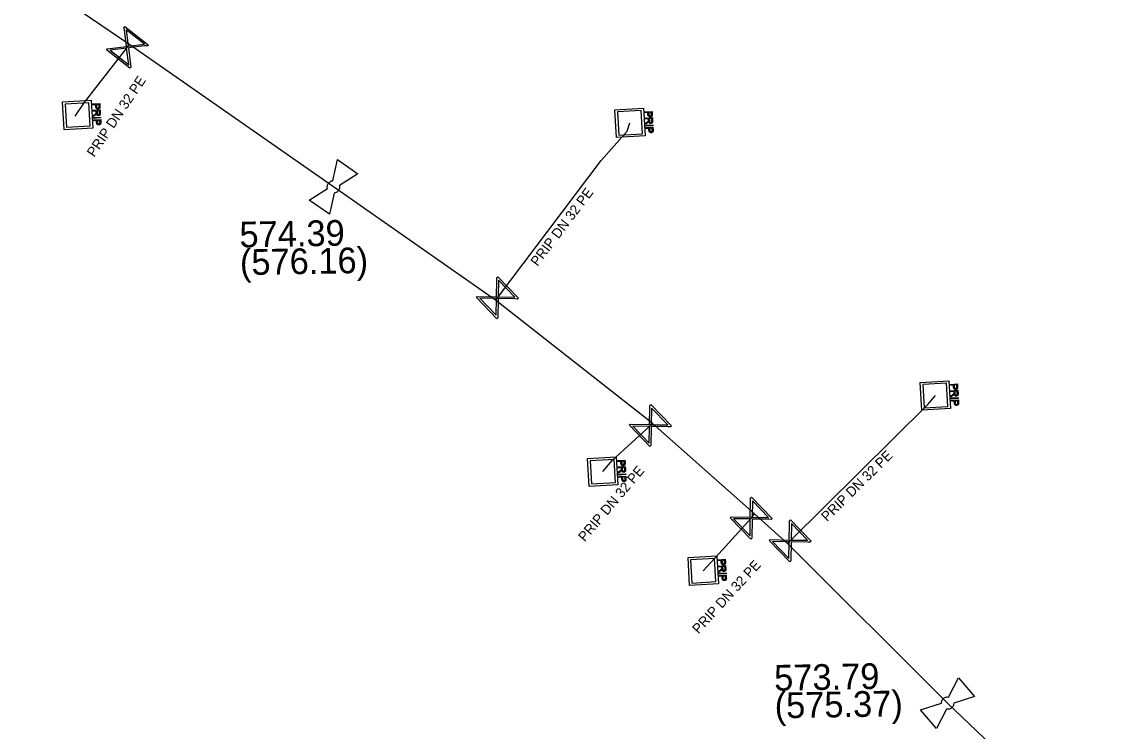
# Model space of a CAD drawing. Extents: x -643842 to -636370, y -1119190 to -1110210.
# Drawn here: x -641916.9 to -641861.5, y -1113568.9 to -1113533.1 of the extents above; entities that cross this region are included whole.
import ezdxf

# ---------------------------------------------------------------- set-up
doc = ezdxf.new("R2010")
doc.units = 0
for name, color, linetype in [('22', 7, 'Continuous'), ('Default', 7, 'Continuous'), ('Level 16', 7, 'Continuous'), ('Level 18', 7, 'Continuous'), ('Level 21', 7, 'Continuous'), ('Level 23', 7, 'Continuous'), ('Level 27', 7, 'Continuous'), ('Level 28', 7, 'Continuous')]:
    doc.layers.add(name, color=color, linetype=linetype)

msp = doc.modelspace()

# ---------------------------------------------------------------- linework, layer by layer
at = {"layer": 'Default'}
for points in [[(-641913.006, -1113537.321), (-641913.003, -1113537.356), (-641913.006, -1113537.376), (-641913.009, -1113537.402), (-641913.02, -1113537.421), (-641913.032, -1113537.44), (-641913.053, -1113537.451), (-641913.074, -1113537.463), (-641913.101, -1113537.464), (-641913.147, -1113537.467), (-641913.18, -1113537.44), (-641913.213, -1113537.413), (-641913.217, -1113537.338)], [(-641913.176, -1113537.335), (-641913.173, -1113537.382), (-641913.155, -1113537.4), (-641913.137, -1113537.418), (-641913.105, -1113537.416), (-641913.083, -1113537.414), (-641913.068, -1113537.403), (-641913.053, -1113537.391), (-641913.049, -1113537.372), (-641913.046, -1113537.36), (-641913.048, -1113537.327)], [(-641913.266, -1113537.731), (-641913.235, -1113537.708), (-641913.218, -1113537.694), (-641913.202, -1113537.679), (-641913.196, -1113537.668), (-641913.19, -1113537.657), (-641913.188, -1113537.646), (-641913.186, -1113537.638), (-641913.187, -1113537.62)], [(-641912.985, -1113537.664), (-641912.983, -1113537.712), (-641912.991, -1113537.737), (-641912.999, -1113537.763), (-641913.023, -1113537.779), (-641913.046, -1113537.795), (-641913.076, -1113537.797), (-641913.115, -1113537.799), (-641913.142, -1113537.776), (-641913.169, -1113537.753), (-641913.179, -1113537.702), (-641913.188, -1113537.721), (-641913.195, -1113537.732), (-641913.213, -1113537.753), (-641913.241, -1113537.773)], [(-641912.96, -1113538.121), (-641912.958, -1113538.157), (-641912.96, -1113538.176), (-641912.964, -1113538.202), (-641912.975, -1113538.221), (-641912.986, -1113538.24), (-641913.007, -1113538.252), (-641913.029, -1113538.264), (-641913.055, -1113538.265), (-641913.102, -1113538.268), (-641913.135, -1113538.241), (-641913.167, -1113538.214), (-641913.172, -1113538.139)], [(-641913.144, -1113537.664), (-641913.143, -1113537.697), (-641913.135, -1113537.715), (-641913.127, -1113537.732), (-641913.112, -1113537.741), (-641913.097, -1113537.749), (-641913.078, -1113537.748), (-641913.054, -1113537.747), (-641913.039, -1113537.727), (-641913.023, -1113537.708), (-641913.026, -1113537.668)], [(-641913.13, -1113538.136), (-641913.128, -1113538.182), (-641913.109, -1113538.2), (-641913.091, -1113538.218), (-641913.06, -1113538.216), (-641913.038, -1113538.215), (-641913.022, -1113538.203), (-641913.007, -1113538.191), (-641913.003, -1113538.173), (-641913, -1113538.16), (-641913.002, -1113538.127)], [(-641885.37, -1113538.124), (-641885.338, -1113538.102), (-641885.322, -1113538.087), (-641885.306, -1113538.073), (-641885.3, -1113538.062), (-641885.294, -1113538.05), (-641885.292, -1113538.039), (-641885.29, -1113538.032), (-641885.291, -1113538.013)], [(-641885.089, -1113538.058), (-641885.086, -1113538.105), (-641885.095, -1113538.131), (-641885.103, -1113538.156), (-641885.126, -1113538.173), (-641885.15, -1113538.189), (-641885.179, -1113538.19), (-641885.218, -1113538.193), (-641885.245, -1113538.17), (-641885.272, -1113538.147), (-641885.282, -1113538.096), (-641885.291, -1113538.115), (-641885.299, -1113538.125), (-641885.316, -1113538.147), (-641885.344, -1113538.167)], [(-641885.109, -1113537.714), (-641885.107, -1113537.75), (-641885.11, -1113537.769), (-641885.113, -1113537.795), (-641885.124, -1113537.814), (-641885.135, -1113537.833), (-641885.156, -1113537.845), (-641885.178, -1113537.856), (-641885.205, -1113537.858), (-641885.251, -1113537.861), (-641885.284, -1113537.834), (-641885.316, -1113537.807), (-641885.321, -1113537.731)], [(-641885.279, -1113537.729), (-641885.277, -1113537.775), (-641885.259, -1113537.793), (-641885.24, -1113537.811), (-641885.209, -1113537.809), (-641885.187, -1113537.808), (-641885.172, -1113537.796), (-641885.156, -1113537.784), (-641885.153, -1113537.766), (-641885.15, -1113537.753), (-641885.152, -1113537.72)], [(-641885.248, -1113538.057), (-641885.246, -1113538.09), (-641885.238, -1113538.108), (-641885.231, -1113538.126), (-641885.215, -1113538.134), (-641885.2, -1113538.143), (-641885.182, -1113538.142), (-641885.158, -1113538.14), (-641885.142, -1113538.121), (-641885.127, -1113538.102), (-641885.129, -1113538.061)], [(-641885.064, -1113538.515), (-641885.061, -1113538.55), (-641885.064, -1113538.57), (-641885.067, -1113538.596), (-641885.078, -1113538.615), (-641885.09, -1113538.634), (-641885.111, -1113538.645), (-641885.132, -1113538.657), (-641885.159, -1113538.659), (-641885.205, -1113538.661), (-641885.238, -1113538.635), (-641885.271, -1113538.608), (-641885.275, -1113538.532)], [(-641885.234, -1113538.53), (-641885.231, -1113538.576), (-641885.213, -1113538.594), (-641885.195, -1113538.612), (-641885.163, -1113538.61), (-641885.141, -1113538.609), (-641885.126, -1113538.597), (-641885.111, -1113538.585), (-641885.107, -1113538.566), (-641885.104, -1113538.554), (-641885.106, -1113538.521)], [(-641901.513, -1113541.477), (-641901.526, -1113541.426), (-641901.521, -1113541.372), (-641901.513, -1113541.288), (-641901.466, -1113541.221), (-641901.419, -1113541.154), (-641901.341, -1113541.116), (-641901.293, -1113541.093), (-641901.24, -1113541.088)], [(-641900.905, -1113541.323), (-641900.893, -1113541.373), (-641900.898, -1113541.426), (-641900.907, -1113541.512), (-641900.954, -1113541.579), (-641901.001, -1113541.646), (-641901.077, -1113541.682), (-641901.126, -1113541.706), (-641901.179, -1113541.711)], [(-641869.94, -1113551.904), (-641869.908, -1113551.882), (-641869.892, -1113551.867), (-641869.876, -1113551.853), (-641869.87, -1113551.842), (-641869.864, -1113551.83), (-641869.862, -1113551.819), (-641869.86, -1113551.812), (-641869.861, -1113551.793)], [(-641869.659, -1113551.838), (-641869.656, -1113551.885), (-641869.665, -1113551.911), (-641869.673, -1113551.936), (-641869.696, -1113551.953), (-641869.72, -1113551.969), (-641869.749, -1113551.97), (-641869.788, -1113551.973), (-641869.815, -1113551.95), (-641869.842, -1113551.927), (-641869.852, -1113551.876), (-641869.861, -1113551.895), (-641869.869, -1113551.905), (-641869.886, -1113551.927), (-641869.914, -1113551.947)], [(-641869.679, -1113551.494), (-641869.677, -1113551.53), (-641869.68, -1113551.549), (-641869.683, -1113551.575), (-641869.694, -1113551.594), (-641869.705, -1113551.613), (-641869.726, -1113551.625), (-641869.748, -1113551.636), (-641869.775, -1113551.638), (-641869.821, -1113551.641), (-641869.854, -1113551.614), (-641869.886, -1113551.587), (-641869.891, -1113551.511)], [(-641869.849, -1113551.509), (-641869.847, -1113551.555), (-641869.829, -1113551.573), (-641869.81, -1113551.591), (-641869.779, -1113551.589), (-641869.757, -1113551.588), (-641869.742, -1113551.576), (-641869.726, -1113551.564), (-641869.723, -1113551.546), (-641869.72, -1113551.533), (-641869.722, -1113551.5)], [(-641869.818, -1113551.837), (-641869.816, -1113551.87), (-641869.808, -1113551.888), (-641869.801, -1113551.906), (-641869.785, -1113551.914), (-641869.77, -1113551.923), (-641869.752, -1113551.922), (-641869.728, -1113551.92), (-641869.712, -1113551.901), (-641869.697, -1113551.882), (-641869.699, -1113551.841)], [(-641869.634, -1113552.295), (-641869.631, -1113552.33), (-641869.634, -1113552.35), (-641869.637, -1113552.376), (-641869.648, -1113552.395), (-641869.66, -1113552.414), (-641869.681, -1113552.425), (-641869.702, -1113552.437), (-641869.729, -1113552.439), (-641869.775, -1113552.441), (-641869.808, -1113552.415), (-641869.841, -1113552.388), (-641869.845, -1113552.312)], [(-641869.804, -1113552.31), (-641869.801, -1113552.356), (-641869.783, -1113552.374), (-641869.765, -1113552.392), (-641869.733, -1113552.39), (-641869.711, -1113552.389), (-641869.696, -1113552.377), (-641869.681, -1113552.365), (-641869.677, -1113552.346), (-641869.674, -1113552.334), (-641869.676, -1113552.301)], [(-641886.479, -1113555.344), (-641886.477, -1113555.38), (-641886.48, -1113555.399), (-641886.483, -1113555.425), (-641886.494, -1113555.444), (-641886.505, -1113555.463), (-641886.526, -1113555.475), (-641886.548, -1113555.486), (-641886.575, -1113555.488), (-641886.621, -1113555.491), (-641886.654, -1113555.464), (-641886.686, -1113555.437), (-641886.691, -1113555.361)], [(-641886.649, -1113555.359), (-641886.647, -1113555.405), (-641886.629, -1113555.423), (-641886.61, -1113555.441), (-641886.579, -1113555.439), (-641886.557, -1113555.438), (-641886.542, -1113555.426), (-641886.526, -1113555.414), (-641886.523, -1113555.396), (-641886.52, -1113555.383), (-641886.522, -1113555.35)], [(-641886.74, -1113555.754), (-641886.708, -1113555.732), (-641886.692, -1113555.717), (-641886.676, -1113555.703), (-641886.67, -1113555.692), (-641886.664, -1113555.68), (-641886.662, -1113555.669), (-641886.66, -1113555.662), (-641886.661, -1113555.643)], [(-641886.459, -1113555.688), (-641886.456, -1113555.735), (-641886.465, -1113555.761), (-641886.473, -1113555.786), (-641886.496, -1113555.803), (-641886.52, -1113555.819), (-641886.549, -1113555.82), (-641886.588, -1113555.823), (-641886.615, -1113555.8), (-641886.642, -1113555.777), (-641886.652, -1113555.726), (-641886.661, -1113555.745), (-641886.669, -1113555.755), (-641886.686, -1113555.777), (-641886.714, -1113555.797)], [(-641886.618, -1113555.687), (-641886.616, -1113555.72), (-641886.608, -1113555.738), (-641886.601, -1113555.756), (-641886.585, -1113555.764), (-641886.57, -1113555.773), (-641886.552, -1113555.772), (-641886.528, -1113555.77), (-641886.512, -1113555.751), (-641886.497, -1113555.732), (-641886.499, -1113555.691)], [(-641886.434, -1113556.145), (-641886.431, -1113556.18), (-641886.434, -1113556.2), (-641886.437, -1113556.226), (-641886.448, -1113556.245), (-641886.46, -1113556.264), (-641886.481, -1113556.275), (-641886.502, -1113556.287), (-641886.529, -1113556.289), (-641886.575, -1113556.291), (-641886.608, -1113556.265), (-641886.641, -1113556.238), (-641886.645, -1113556.162)], [(-641886.604, -1113556.16), (-641886.601, -1113556.206), (-641886.583, -1113556.224), (-641886.565, -1113556.242), (-641886.533, -1113556.24), (-641886.511, -1113556.239), (-641886.496, -1113556.227), (-641886.481, -1113556.215), (-641886.477, -1113556.196), (-641886.474, -1113556.184), (-641886.476, -1113556.151)], [(-641881.409, -1113560.354), (-641881.407, -1113560.39), (-641881.41, -1113560.409), (-641881.413, -1113560.435), (-641881.424, -1113560.454), (-641881.435, -1113560.473), (-641881.456, -1113560.485), (-641881.478, -1113560.496), (-641881.505, -1113560.498), (-641881.551, -1113560.501), (-641881.584, -1113560.474), (-641881.616, -1113560.447), (-641881.621, -1113560.371)], [(-641881.67, -1113560.764), (-641881.638, -1113560.742), (-641881.622, -1113560.727), (-641881.606, -1113560.713), (-641881.6, -1113560.702), (-641881.594, -1113560.69), (-641881.592, -1113560.679), (-641881.59, -1113560.672), (-641881.591, -1113560.653)], [(-641881.389, -1113560.698), (-641881.386, -1113560.745), (-641881.395, -1113560.771), (-641881.403, -1113560.796), (-641881.426, -1113560.813), (-641881.45, -1113560.829), (-641881.479, -1113560.83), (-641881.518, -1113560.833), (-641881.545, -1113560.81), (-641881.572, -1113560.787), (-641881.582, -1113560.736), (-641881.591, -1113560.755), (-641881.599, -1113560.765), (-641881.616, -1113560.787), (-641881.644, -1113560.807)], [(-641881.579, -1113560.369), (-641881.577, -1113560.415), (-641881.559, -1113560.433), (-641881.54, -1113560.451), (-641881.509, -1113560.449), (-641881.487, -1113560.448), (-641881.472, -1113560.436), (-641881.456, -1113560.424), (-641881.453, -1113560.406), (-641881.45, -1113560.393), (-641881.452, -1113560.36)], [(-641881.548, -1113560.697), (-641881.546, -1113560.73), (-641881.538, -1113560.748), (-641881.531, -1113560.766), (-641881.515, -1113560.774), (-641881.5, -1113560.783), (-641881.482, -1113560.782), (-641881.458, -1113560.78), (-641881.442, -1113560.761), (-641881.427, -1113560.742), (-641881.429, -1113560.701)], [(-641881.364, -1113561.155), (-641881.361, -1113561.19), (-641881.364, -1113561.21), (-641881.367, -1113561.236), (-641881.378, -1113561.255), (-641881.39, -1113561.274), (-641881.411, -1113561.285), (-641881.432, -1113561.297), (-641881.459, -1113561.299), (-641881.505, -1113561.301), (-641881.538, -1113561.275), (-641881.571, -1113561.248), (-641881.575, -1113561.172)], [(-641881.534, -1113561.17), (-641881.531, -1113561.216), (-641881.513, -1113561.234), (-641881.495, -1113561.252), (-641881.463, -1113561.25), (-641881.441, -1113561.249), (-641881.426, -1113561.237), (-641881.411, -1113561.225), (-641881.407, -1113561.206), (-641881.404, -1113561.194), (-641881.406, -1113561.161)], [(-641870.502, -1113567.488), (-641870.502, -1113567.435), (-641870.483, -1113567.384), (-641870.454, -1113567.304), (-641870.392, -1113567.252), (-641870.33, -1113567.199), (-641870.244, -1113567.182), (-641870.192, -1113567.172), (-641870.14, -1113567.181)], [(-641869.876, -1113567.493), (-641869.877, -1113567.544), (-641869.895, -1113567.595), (-641869.926, -1113567.676), (-641869.988, -1113567.728), (-641870.05, -1113567.781), (-641870.133, -1113567.797), (-641870.187, -1113567.807), (-641870.239, -1113567.799)]]:
    msp.add_open_spline(points, degree=3, dxfattribs=at)
at = {"layer": 'Level 16'}
for points in [[(-641911.749, -1113533.287), (-641910.567, -1113534.211), (-641910.608, -1113534.263), (-641910.736, -1113534.274), (-641911.569, -1113534.378), (-641911.45, -1113535.341), (-641911.491, -1113535.393), (-641912.673, -1113534.469), (-641912.632, -1113534.417), (-641911.668, -1113534.301), (-641911.771, -1113533.467), (-641911.79, -1113533.339), (-641911.749, -1113533.287)], [(-641911.683, -1113533.458), (-641911.58, -1113534.29), (-641910.75, -1113534.187), (-641911.683, -1113533.458)], [(-641911.553, -1113535.225), (-641911.657, -1113534.388), (-641912.492, -1113534.492), (-641911.553, -1113535.225)], [(-641892.91, -1113545.94), (-641891.87, -1113547.02), (-641891.917, -1113547.066), (-641892.045, -1113547.059), (-641892.885, -1113547.044), (-641892.903, -1113548.015), (-641892.95, -1113548.06), (-641893.99, -1113546.98), (-641893.943, -1113546.934), (-641892.972, -1113546.955), (-641892.957, -1113546.115), (-641892.957, -1113545.985), (-641892.91, -1113545.94)], [(-641892.868, -1113546.118), (-641892.884, -1113546.956), (-641892.047, -1113546.971), (-641892.868, -1113546.118)], [(-641892.988, -1113547.886), (-641892.973, -1113547.043), (-641893.814, -1113547.028), (-641892.988, -1113547.886)], [(-641885.18, -1113552.4), (-641884.14, -1113553.48), (-641884.187, -1113553.526), (-641884.315, -1113553.519), (-641885.155, -1113553.504), (-641885.173, -1113554.475), (-641885.22, -1113554.52), (-641886.26, -1113553.44), (-641886.213, -1113553.394), (-641885.242, -1113553.415), (-641885.227, -1113552.575), (-641885.227, -1113552.445), (-641885.18, -1113552.4)], [(-641885.138, -1113552.578), (-641885.154, -1113553.416), (-641884.317, -1113553.431), (-641885.138, -1113552.578)], [(-641885.258, -1113554.346), (-641885.243, -1113553.503), (-641886.084, -1113553.488), (-641885.258, -1113554.346)], [(-641880.09, -1113557.08), (-641879.05, -1113558.16), (-641879.097, -1113558.206), (-641879.225, -1113558.199), (-641880.065, -1113558.184), (-641880.083, -1113559.155), (-641880.13, -1113559.2), (-641881.17, -1113558.12), (-641881.123, -1113558.074), (-641880.152, -1113558.095), (-641880.137, -1113557.255), (-641880.137, -1113557.125), (-641880.09, -1113557.08)], [(-641880.048, -1113557.258), (-641880.064, -1113558.096), (-641879.227, -1113558.111), (-641880.048, -1113557.258)], [(-641880.168, -1113559.026), (-641880.153, -1113558.183), (-641880.994, -1113558.168), (-641880.168, -1113559.026)], [(-641878.12, -1113558.23), (-641877.08, -1113559.31), (-641877.127, -1113559.356), (-641877.255, -1113559.349), (-641878.095, -1113559.334), (-641878.113, -1113560.305), (-641878.16, -1113560.35), (-641879.2, -1113559.27), (-641879.153, -1113559.224), (-641878.182, -1113559.245), (-641878.167, -1113558.405), (-641878.167, -1113558.275), (-641878.12, -1113558.23)], [(-641878.078, -1113558.408), (-641878.094, -1113559.246), (-641877.257, -1113559.261), (-641878.078, -1113558.408)], [(-641878.198, -1113560.176), (-641878.183, -1113559.333), (-641879.024, -1113559.318), (-641878.198, -1113560.176)]]:
    msp.add_lwpolyline(points, dxfattribs=at)
at = {"layer": 'Level 18'}
for points in [[(-641913.364, -1113538.43), (-641914.813, -1113538.515), (-641914.895, -1113537.103), (-641913.446, -1113537.019), (-641913.364, -1113538.43)], [(-641913.562, -1113537.147), (-641914.765, -1113537.217), (-641914.697, -1113538.387), (-641913.494, -1113538.316), (-641913.562, -1113537.147)], [(-641913.372, -1113537.208), (-641913.013, -1113537.187), (-641913.006, -1113537.321)], [(-641913.217, -1113537.338), (-641913.223, -1113537.245), (-641913.369, -1113537.254), (-641913.372, -1113537.208)], [(-641913.353, -1113537.527), (-641912.995, -1113537.506), (-641912.985, -1113537.664)], [(-641913.187, -1113537.62), (-641913.191, -1113537.565), (-641913.35, -1113537.574), (-641913.353, -1113537.527)], [(-641913.048, -1113537.327), (-641913.053, -1113537.235), (-641913.181, -1113537.243)], [(-641913.181, -1113537.243), (-641913.176, -1113537.335)], [(-641913.026, -1113537.668), (-641913.032, -1113537.556), (-641913.15, -1113537.563)], [(-641913.15, -1113537.563), (-641913.144, -1113537.664)], [(-641885.467, -1113538.823), (-641886.916, -1113538.908), (-641886.999, -1113537.497), (-641885.55, -1113537.412), (-641885.467, -1113538.823)], [(-641885.666, -1113537.54), (-641886.869, -1113537.61), (-641886.8, -1113538.78), (-641885.597, -1113538.71), (-641885.666, -1113537.54)], [(-641885.475, -1113537.601), (-641885.117, -1113537.58), (-641885.109, -1113537.714)], [(-641885.321, -1113537.731), (-641885.326, -1113537.639), (-641885.472, -1113537.647), (-641885.475, -1113537.601)], [(-641913.241, -1113537.773), (-641913.335, -1113537.841), (-641913.338, -1113537.781), (-641913.266, -1113537.731)], [(-641913.333, -1113537.89), (-641912.975, -1113537.869), (-641912.972, -1113537.915), (-641913.33, -1113537.936), (-641913.333, -1113537.89)], [(-641913.326, -1113538.008), (-641912.968, -1113537.987), (-641912.96, -1113538.121)], [(-641913.172, -1113538.139), (-641913.177, -1113538.046), (-641913.323, -1113538.055), (-641913.326, -1113538.008)], [(-641913.002, -1113538.127), (-641913.008, -1113538.036), (-641913.136, -1113538.044)], [(-641913.136, -1113538.044), (-641913.13, -1113538.136)], [(-641885.457, -1113537.92), (-641885.098, -1113537.899), (-641885.089, -1113538.058)], [(-641885.291, -1113538.013), (-641885.294, -1113537.959), (-641885.454, -1113537.968), (-641885.457, -1113537.92)], [(-641885.344, -1113538.167), (-641885.438, -1113538.235), (-641885.442, -1113538.175), (-641885.37, -1113538.124)], [(-641885.152, -1113537.72), (-641885.157, -1113537.629), (-641885.285, -1113537.636)], [(-641885.285, -1113537.636), (-641885.279, -1113537.729)], [(-641885.129, -1113538.061), (-641885.136, -1113537.949), (-641885.254, -1113537.956)], [(-641885.254, -1113537.956), (-641885.248, -1113538.057)], [(-641885.437, -1113538.284), (-641885.078, -1113538.263), (-641885.076, -1113538.309), (-641885.434, -1113538.33), (-641885.437, -1113538.284)], [(-641885.43, -1113538.402), (-641885.071, -1113538.381), (-641885.064, -1113538.515)], [(-641885.275, -1113538.532), (-641885.281, -1113538.44), (-641885.427, -1113538.448), (-641885.43, -1113538.402)], [(-641885.106, -1113538.521), (-641885.111, -1113538.43), (-641885.239, -1113538.437)], [(-641885.239, -1113538.437), (-641885.234, -1113538.53)], [(-641870.037, -1113552.603), (-641871.486, -1113552.688), (-641871.569, -1113551.277), (-641870.12, -1113551.192), (-641870.037, -1113552.603)], [(-641870.236, -1113551.32), (-641871.439, -1113551.39), (-641871.37, -1113552.56), (-641870.167, -1113552.49), (-641870.236, -1113551.32)], [(-641870.045, -1113551.381), (-641869.687, -1113551.36), (-641869.679, -1113551.494)], [(-641869.891, -1113551.511), (-641869.896, -1113551.419), (-641870.042, -1113551.427), (-641870.045, -1113551.381)], [(-641869.722, -1113551.5), (-641869.727, -1113551.409), (-641869.855, -1113551.416)], [(-641869.855, -1113551.416), (-641869.849, -1113551.509)], [(-641870.027, -1113551.7), (-641869.668, -1113551.679), (-641869.659, -1113551.838)], [(-641869.861, -1113551.793), (-641869.864, -1113551.739), (-641870.024, -1113551.748), (-641870.027, -1113551.7)], [(-641869.914, -1113551.947), (-641870.008, -1113552.015), (-641870.012, -1113551.955), (-641869.94, -1113551.904)], [(-641869.699, -1113551.841), (-641869.706, -1113551.729), (-641869.824, -1113551.736)], [(-641869.824, -1113551.736), (-641869.818, -1113551.837)], [(-641870.007, -1113552.064), (-641869.648, -1113552.043), (-641869.646, -1113552.089), (-641870.004, -1113552.11), (-641870.007, -1113552.064)], [(-641870, -1113552.182), (-641869.641, -1113552.161), (-641869.634, -1113552.295)], [(-641869.845, -1113552.312), (-641869.851, -1113552.22), (-641869.997, -1113552.228), (-641870, -1113552.182)], [(-641869.676, -1113552.301), (-641869.681, -1113552.21), (-641869.809, -1113552.217)], [(-641869.809, -1113552.217), (-641869.804, -1113552.31)], [(-641886.837, -1113556.453), (-641888.286, -1113556.538), (-641888.369, -1113555.127), (-641886.92, -1113555.042), (-641886.837, -1113556.453)], [(-641887.036, -1113555.17), (-641888.239, -1113555.24), (-641888.17, -1113556.41), (-641886.967, -1113556.34), (-641887.036, -1113555.17)], [(-641886.845, -1113555.231), (-641886.487, -1113555.21), (-641886.479, -1113555.344)], [(-641886.691, -1113555.361), (-641886.696, -1113555.269), (-641886.842, -1113555.277), (-641886.845, -1113555.231)], [(-641886.522, -1113555.35), (-641886.527, -1113555.259), (-641886.655, -1113555.266)], [(-641886.655, -1113555.266), (-641886.649, -1113555.359)], [(-641886.827, -1113555.55), (-641886.468, -1113555.529), (-641886.459, -1113555.688)], [(-641886.661, -1113555.643), (-641886.664, -1113555.589), (-641886.824, -1113555.598), (-641886.827, -1113555.55)], [(-641886.714, -1113555.797), (-641886.808, -1113555.865), (-641886.812, -1113555.805), (-641886.74, -1113555.754)], [(-641886.807, -1113555.914), (-641886.448, -1113555.893), (-641886.446, -1113555.939), (-641886.804, -1113555.96), (-641886.807, -1113555.914)], [(-641886.499, -1113555.691), (-641886.506, -1113555.579), (-641886.624, -1113555.586)], [(-641886.624, -1113555.586), (-641886.618, -1113555.687)], [(-641886.8, -1113556.032), (-641886.441, -1113556.011), (-641886.434, -1113556.145)], [(-641886.645, -1113556.162), (-641886.651, -1113556.07), (-641886.797, -1113556.078), (-641886.8, -1113556.032)], [(-641886.476, -1113556.151), (-641886.481, -1113556.06), (-641886.609, -1113556.067)], [(-641886.609, -1113556.067), (-641886.604, -1113556.16)], [(-641881.767, -1113561.463), (-641883.216, -1113561.548), (-641883.299, -1113560.137), (-641881.85, -1113560.052), (-641881.767, -1113561.463)], [(-641881.966, -1113560.18), (-641883.169, -1113560.25), (-641883.1, -1113561.42), (-641881.897, -1113561.35), (-641881.966, -1113560.18)], [(-641881.775, -1113560.241), (-641881.417, -1113560.22), (-641881.409, -1113560.354)], [(-641881.621, -1113560.371), (-641881.626, -1113560.279), (-641881.772, -1113560.287), (-641881.775, -1113560.241)], [(-641881.452, -1113560.36), (-641881.457, -1113560.269), (-641881.585, -1113560.276)], [(-641881.585, -1113560.276), (-641881.579, -1113560.369)], [(-641881.757, -1113560.56), (-641881.398, -1113560.539), (-641881.389, -1113560.698)], [(-641881.591, -1113560.653), (-641881.594, -1113560.599), (-641881.754, -1113560.608), (-641881.757, -1113560.56)], [(-641881.644, -1113560.807), (-641881.738, -1113560.875), (-641881.742, -1113560.815), (-641881.67, -1113560.764)], [(-641881.737, -1113560.924), (-641881.378, -1113560.903), (-641881.376, -1113560.949), (-641881.734, -1113560.97), (-641881.737, -1113560.924)], [(-641881.429, -1113560.701), (-641881.436, -1113560.589), (-641881.554, -1113560.596)], [(-641881.554, -1113560.596), (-641881.548, -1113560.697)], [(-641881.73, -1113561.042), (-641881.371, -1113561.021), (-641881.364, -1113561.155)], [(-641881.575, -1113561.172), (-641881.581, -1113561.08), (-641881.727, -1113561.088), (-641881.73, -1113561.042)], [(-641881.406, -1113561.161), (-641881.411, -1113561.07), (-641881.539, -1113561.077)], [(-641881.539, -1113561.077), (-641881.534, -1113561.17)]]:
    msp.add_lwpolyline(points, dxfattribs=at)
at = {"layer": 'Level 21'}
msp.add_lwpolyline([(-641857.82, -1113579.43), (-641862.85, -1113574.5), (-641870.19, -1113567.49), (-641878.25, -1113559.43), (-641879.94, -1113557.92), (-641885.11, -1113553.34), (-641893.02, -1113547.12), (-641901.21, -1113541.4), (-641911.54, -1113534.19), (-641914.89, -1113531.89), (-641922.44, -1113526.85), (-641927.665, -1113523.455), (-641934.975, -1113518.715), (-641937.06, -1113517.37), (-641943.97, -1113513.02), (-641950.07, -1113508.85), (-641959.57, -1113502.17), (-641977.07, -1113490.44)], dxfattribs=at)
at = {"layer": 'Level 23'}
for points in [[(-641914.25, -1113537.82), (-641913.8, -1113537.15), (-641911.62, -1113534.34), (-641911.54, -1113534.19)], [(-641893.02, -1113547.12), (-641892.93, -1113547), (-641887.68, -1113540.07), (-641886.37, -1113538.58), (-641886.23, -1113538.16)], [(-641878.25, -1113559.43), (-641878.14, -1113559.29), (-641871.18, -1113552.39), (-641870.8, -1113551.94)], [(-641887.6, -1113555.79), (-641887.11, -1113555.21), (-641885.2, -1113553.46), (-641885.11, -1113553.34)], [(-641882.53, -1113560.8), (-641881.56, -1113559.74), (-641880.11, -1113558.14), (-641879.94, -1113557.92)]]:
    msp.add_lwpolyline(points, dxfattribs=at)
at = {"layer": 'Level 28'}
for points in [[(-641901.24, -1113541.088), (-641901.005, -1113540.018)], [(-641901.005, -1113540.018), (-641899.981, -1113540.735), (-641900.905, -1113541.323)], [(-641901.179, -1113541.711), (-641901.415, -1113542.782), (-641902.439, -1113542.065), (-641901.513, -1113541.477)], [(-641870.14, -1113567.181), (-641869.641, -1113566.205)], [(-641869.641, -1113566.205), (-641868.832, -1113567.159), (-641869.876, -1113567.493)], [(-641870.239, -1113567.799), (-641870.739, -1113568.775), (-641871.548, -1113567.821), (-641870.502, -1113567.488)]]:
    msp.add_lwpolyline(points, dxfattribs=at)

# ---------------------------------------------------------------- texts
at = {"layer": '22'}
for rotation, p in [(56.113, (-641913.29, -1113539.929)), (52.8533, (-641890.898, -1113545.447)), (44.752, (-641876.273, -1113558.345)), (49.808, (-641888.513, -1113559.366)), (47.5385, (-641882.767, -1113564.022))]:
    msp.add_text('PRIP DN 32 PE', height=0.5, rotation=rotation, dxfattribs=at).set_placement(p)
at = {"layer": 'Level 27'}
for s, p in [('574.39', (-641905.947, -1113544.46)), ('(576.16)', (-641905.923, -1113545.86)), ('573.79', (-641878.938, -1113566.862)), ('(575.37)', (-641878.913, -1113568.261))]:
    msp.add_text(s, height=1.3, rotation=1, dxfattribs=at).set_placement(p)

doc.saveas('drawing.dxf')
